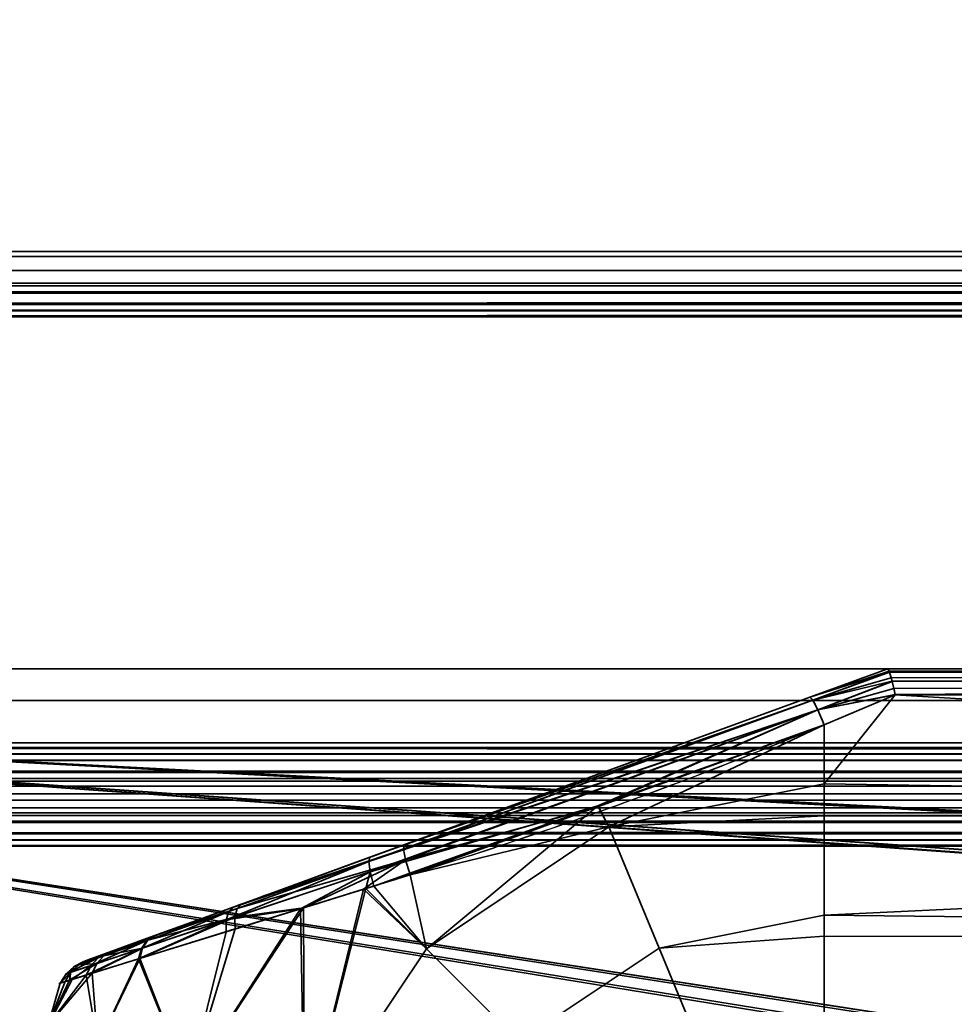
# Model space of a CAD drawing. Header units: millimetres. Extents: x -603 to 3703, y -115 to 249.
# Tile 424 of 656: x 1081 to 1125, y 55 to 102. Entities that reach past the tile are written whole.
import ezdxf

# ---------------------------------------------------------------- set-up
doc = ezdxf.new("R2010")
doc.units = ezdxf.units.MM
doc.layers.add('152', color=7, linetype='Continuous', true_color=0xffffff)

# ---------------------------------------------------------------- blocks, each defined once
blk = doc.blocks.new('UG_SURFACE_002')
at = {"layer": '152', "color": 252, "linetype": 'Continuous', "lineweight": 35}
for points in [[(2165, -13.3, 2212.25), (2165, 230.4, 2212.25), (835, 230.4, 2212.25), (835, -13.3, 2212.25)], [(985, -13.3, 2062.25), (985, 230.4, 2062.25), (2015, 230.4, 2062.25), (2015, -13.3, 2062.25)]]:
    blk.add_3dface(points, dxfattribs=at)
blk = doc.blocks.new('UG_SURFACE_090')
at = {"layer": '152', "color": 43, "linetype": 'Continuous', "lineweight": 35}
for points in [[(1118.316, 69.659, 1116.438), (1122, 71, 1115.949), (1122, 71, 1092.051), (1118.316, 69.659, 1091.562)], [(1122.07, 70.888, 1116.66), (1122.002, 71, 1116), (1118.316, 69.659, 1116.438)], [(1122.002, 71, 1116), (1122, 71, 1115.949), (1118.316, 69.659, 1116.438)], [(1118.316, 69.659, 1091.562), (1122.002, 71, 1092), (1122.07, 70.888, 1091.34)], [(1118.316, 69.659, 1091.562), (1122, 71, 1092.051), (1122.002, 71, 1092)], [(1122.081, 70.853, 1116.723), (1122.07, 70.888, 1116.66), (1118.316, 69.659, 1116.438)], [(1118.316, 69.659, 1091.562), (1122.07, 70.888, 1091.34), (1122.081, 70.853, 1091.277)], [(1118.316, 69.659, 1116.438), (1118.46, 69.517, 1117.27), (1122.081, 70.853, 1116.723)], [(1122.081, 70.853, 1091.277), (1118.46, 69.517, 1090.73), (1118.316, 69.659, 1091.562)], [(1122.087, 70.835, 1116.757), (1122.081, 70.853, 1116.723), (1118.46, 69.517, 1117.27)], [(1118.46, 69.517, 1090.73), (1122.081, 70.853, 1091.277), (1122.087, 70.835, 1091.243)], [(1122.169, 70.566, 1117.244), (1122.087, 70.835, 1116.757), (1118.46, 69.517, 1117.27)], [(1118.46, 69.517, 1090.73), (1122.087, 70.835, 1091.243), (1122.169, 70.566, 1090.757)], [(1217, 71, 1116), (1217, 71, 1092), (1122, 71, 1092.051), (1122, 71, 1115.949)], [(1217, 71, 1092), (1122.002, 71, 1092), (1122, 71, 1092.051)], [(1122, 71, 1115.949), (1122.002, 71, 1116), (1217, 71, 1116)], [(1217, 71, 1116), (1122.002, 71, 1116), (1122.07, 70.888, 1116.66)], [(1122.07, 70.888, 1091.34), (1122.002, 71, 1092), (1217, 71, 1092)], [(1122.07, 70.888, 1116.66), (1122.081, 70.853, 1116.723), (1217, 71, 1116)], [(1217, 71, 1092), (1122.081, 70.853, 1091.277), (1122.07, 70.888, 1091.34)], [(1217, 71, 1116), (1122.081, 70.853, 1116.723), (1122.087, 70.835, 1116.757)], [(1122.087, 70.835, 1091.243), (1122.081, 70.853, 1091.277), (1217, 71, 1092)], [(1122.087, 70.835, 1116.757), (1217, 70.847, 1116.764), (1217, 71, 1116)], [(1217, 71, 1092), (1217, 70.847, 1091.236), (1122.087, 70.835, 1091.243)], [(1217, 70.846, 1116.768), (1217, 70.847, 1116.764), (1122.087, 70.835, 1116.757)], [(1122.169, 70.566, 1090.757), (1122.087, 70.835, 1091.243), (1217, 70.847, 1091.236)], [(1217, 70.846, 1116.768), (1122.087, 70.835, 1116.757), (1122.169, 70.566, 1117.244)], [(1217, 70.847, 1091.236), (1122.206, 70.416, 1090.621), (1122.169, 70.566, 1090.757)], [(1122.169, 70.566, 1117.244), (1122.206, 70.416, 1117.379), (1217, 70.846, 1116.768)], [(1122.21, 70.399, 1090.607), (1122.206, 70.416, 1090.621), (1217, 70.847, 1091.236)], [(1217, 70.846, 1116.768), (1122.206, 70.416, 1117.379), (1122.21, 70.399, 1117.393)], [(1217, 70.847, 1091.236), (1217, 70.846, 1091.232), (1122.21, 70.399, 1090.607)], [(1122.21, 70.399, 1117.393), (1217, 70.415, 1117.411), (1217, 70.846, 1116.768)], [(1217, 70.846, 1091.232), (1217, 70.415, 1090.589), (1122.21, 70.399, 1090.607)], [(1122.206, 70.416, 1117.379), (1122.169, 70.566, 1117.244), (1118.46, 69.517, 1117.27)], [(1118.46, 69.517, 1090.73), (1122.169, 70.566, 1090.757), (1122.206, 70.416, 1090.621)], [(1118.46, 69.517, 1117.27), (1118.703, 69.056, 1117.949), (1122.206, 70.416, 1117.379)], [(1122.206, 70.416, 1090.621), (1118.703, 69.056, 1090.051), (1118.46, 69.517, 1090.73)], [(1122.21, 70.399, 1117.393), (1122.206, 70.416, 1117.379), (1118.703, 69.056, 1117.949)], [(1118.703, 69.056, 1090.051), (1122.206, 70.416, 1090.621), (1122.21, 70.399, 1090.607)], [(1122.289, 70.067, 1117.692), (1122.21, 70.399, 1117.393), (1118.703, 69.056, 1117.949)], [(1118.703, 69.056, 1090.051), (1122.21, 70.399, 1090.607), (1122.289, 70.067, 1090.308)], [(1217, 70.41, 1117.419), (1217, 70.415, 1117.411), (1122.21, 70.399, 1117.393)], [(1122.289, 70.067, 1090.308), (1122.21, 70.399, 1090.607), (1217, 70.415, 1090.589)], [(1217, 70.41, 1117.419), (1122.21, 70.399, 1117.393), (1122.289, 70.067, 1117.692)], [(1217, 70.415, 1090.589), (1122.35, 69.783, 1090.16), (1122.289, 70.067, 1090.308)], [(1122.289, 70.067, 1117.692), (1122.35, 69.783, 1117.84), (1217, 70.41, 1117.419)], [(1122.353, 69.769, 1090.154), (1122.35, 69.783, 1090.16), (1217, 70.415, 1090.589)], [(1217, 70.41, 1117.419), (1122.35, 69.783, 1117.84), (1122.353, 69.769, 1117.846)], [(1217, 70.415, 1090.589), (1217, 70.41, 1090.581), (1122.353, 69.769, 1090.154)], [(1122.353, 69.769, 1117.846), (1217, 69.769, 1117.846), (1217, 70.41, 1117.419)], [(1217, 70.41, 1090.581), (1217, 69.769, 1090.154), (1122.353, 69.769, 1090.154)], [(1118.703, 69.056, 1117.949), (1122.35, 69.783, 1117.84), (1122.289, 70.067, 1117.692)], [(1122.289, 70.067, 1090.308), (1122.35, 69.783, 1090.16), (1118.703, 69.056, 1090.051)], [(1122.353, 69.769, 1117.846), (1122.35, 69.783, 1117.84), (1118.703, 69.056, 1117.949)], [(1118.703, 69.056, 1090.051), (1122.35, 69.783, 1090.16), (1122.353, 69.769, 1090.154)], [(1118.703, 69.056, 1117.949), (1119, 68.361, 1118.352), (1122.353, 69.769, 1117.846)], [(1122.353, 69.769, 1090.154), (1119, 68.361, 1089.648), (1118.703, 69.056, 1090.051)], [(1217, 64.025, 1089), (1119, 65.568, 1089.082), (1122.353, 69.769, 1090.154)], [(1119, 65.568, 1089.082), (1119, 68.361, 1089.648), (1122.353, 69.769, 1090.154)], [(1122.353, 69.769, 1117.846), (1119, 65.568, 1118.918), (1217, 64.025, 1119)], [(1122.353, 69.769, 1117.846), (1119, 68.361, 1118.352), (1119, 65.568, 1118.918)], [(1217, 64.025, 1119), (1217, 69.769, 1117.846), (1122.353, 69.769, 1117.846)], [(1122.353, 69.769, 1090.154), (1217, 69.769, 1090.154), (1217, 64.025, 1089)], [(1118.46, 69.517, 1090.73), (1097.487, 61.9, 1091.085), (1097.549, 62.1, 1091.876)], [(1097.487, 61.9, 1091.085), (1118.46, 69.517, 1090.73), (1118.703, 69.056, 1090.051)], [(1097.549, 62.1, 1091.876), (1118.316, 69.659, 1091.562), (1118.46, 69.517, 1090.73)], [(1099.166, 62.689, 1116.361), (1118.316, 69.659, 1116.438), (1118.316, 69.659, 1091.562), (1097.549, 62.1, 1091.876)], [(1118.703, 69.056, 1117.949), (1118.46, 69.517, 1117.27), (1099.136, 62.488, 1117.182)], [(1099.166, 62.689, 1116.361), (1099.136, 62.488, 1117.182), (1118.46, 69.517, 1117.27)], [(1118.46, 69.517, 1117.27), (1118.316, 69.659, 1116.438), (1099.166, 62.689, 1116.361)], [(1118.703, 69.056, 1090.051), (1097.551, 61.419, 1090.427), (1097.487, 61.9, 1091.085)], [(1097.551, 61.419, 1090.427), (1118.703, 69.056, 1090.051), (1108.309, 64.529, 1089.831)], [(1099.136, 62.488, 1117.182), (1099.233, 61.986, 1117.857), (1118.703, 69.056, 1117.949)], [(1118.703, 69.056, 1117.949), (1099.233, 61.986, 1117.857), (1108.345, 64.501, 1118.304)], [(1118.703, 69.056, 1090.051), (1119, 68.361, 1089.648), (1108.309, 64.529, 1089.831)], [(1108.345, 64.501, 1118.304), (1119, 68.361, 1118.352), (1118.703, 69.056, 1117.949)], [(1108.833, 63.546, 1089.082), (1108.309, 64.529, 1089.831), (1119, 68.361, 1089.648)], [(1119, 68.361, 1118.352), (1108.345, 64.501, 1118.304), (1108.833, 63.546, 1118.918)], [(1119, 68.361, 1089.648), (1119, 65.568, 1089.082), (1108.833, 63.546, 1089.082)], [(1108.833, 63.546, 1118.918), (1119, 65.568, 1118.918), (1119, 68.361, 1118.352)], [(1108.833, 63.546, 1089.082), (1119, 65.568, 1089.082), (1119, 64.051, 1089.242)], [(1119, 64.051, 1118.758), (1119, 65.568, 1118.918), (1108.833, 63.546, 1118.918)], [(1217, 64.025, 1089), (1119, 64.051, 1089.242), (1119, 65.568, 1089.082)], [(1119, 65.568, 1118.918), (1119, 64.051, 1118.758), (1217, 64.025, 1119)], [(1108.309, 64.529, 1089.831), (1097.728, 60.737, 1090.011), (1097.551, 61.419, 1090.427)], [(1100.214, 57.786, 1089.082), (1097.728, 60.737, 1090.011), (1108.309, 64.529, 1089.831)], [(1099.233, 61.986, 1117.857), (1099.441, 61.275, 1118.263), (1108.345, 64.501, 1118.304)], [(1108.833, 63.546, 1118.918), (1108.345, 64.501, 1118.304), (1099.441, 61.275, 1118.263)], [(1108.309, 64.529, 1089.831), (1108.833, 63.546, 1089.082), (1100.214, 57.786, 1089.082)], [(1108.833, 63.546, 1118.918), (1111.207, 57.815, 1118.266), (1119, 59.365, 1118.266), (1119, 64.051, 1118.758)], [(1119, 64.051, 1089.242), (1119, 59.365, 1089.734), (1111.207, 57.815, 1089.734), (1108.833, 63.546, 1089.082)], [(1217, 64.025, 1119), (1119, 64.051, 1118.758), (1119, 59.365, 1118.266)], [(1119, 59.365, 1089.734), (1119, 64.051, 1089.242), (1217, 64.025, 1089)], [(1119, 59.365, 1118.266), (1217, 58.277, 1117.865), (1217, 64.025, 1119)], [(1217, 64.025, 1089), (1217, 58.277, 1090.135), (1119, 59.365, 1089.734)], [(1099.441, 61.275, 1118.263), (1100.214, 57.786, 1118.918), (1108.833, 63.546, 1118.918)], [(1111.207, 57.815, 1089.734), (1104.6, 53.4, 1089.734), (1100.214, 57.786, 1089.082), (1108.833, 63.546, 1089.082)], [(1108.833, 63.546, 1118.918), (1100.214, 57.786, 1118.918), (1104.6, 53.4, 1118.266), (1111.207, 57.815, 1118.266)], [(1087.402, 58.407, 1111.613), (1091.485, 59.894, 1114.336), (1099.166, 62.689, 1116.361), (1091.101, 59.754, 1093.847)], [(1099.166, 62.689, 1116.361), (1097.549, 62.1, 1091.876), (1091.101, 59.754, 1093.847)], [(1091.485, 59.894, 1114.336), (1091.271, 59.687, 1114.964), (1099.136, 62.488, 1117.182)], [(1099.233, 61.986, 1117.857), (1099.136, 62.488, 1117.182), (1091.271, 59.687, 1114.964)], [(1099.136, 62.488, 1117.182), (1099.166, 62.689, 1116.361), (1091.485, 59.894, 1114.336)], [(1097.487, 61.9, 1091.085), (1097.551, 61.419, 1090.427), (1090.756, 59.141, 1092.691)], [(1090.756, 59.141, 1092.691), (1090.875, 59.546, 1093.233), (1097.487, 61.9, 1091.085)], [(1097.487, 61.9, 1091.085), (1090.875, 59.546, 1093.233), (1091.101, 59.754, 1093.847)], [(1091.101, 59.754, 1093.847), (1097.549, 62.1, 1091.876), (1097.487, 61.9, 1091.085)], [(1099.233, 61.986, 1117.857), (1091.164, 59.278, 1115.516), (1094.408, 59.716, 1116.839)], [(1091.271, 59.687, 1114.964), (1091.164, 59.278, 1115.516), (1099.233, 61.986, 1117.857)], [(1094.408, 59.716, 1116.839), (1097.239, 60.593, 1117.64), (1099.233, 61.986, 1117.857)], [(1097.239, 60.593, 1117.64), (1099.441, 61.275, 1118.263), (1099.233, 61.986, 1117.857)], [(1090.756, 59.141, 1092.691), (1097.551, 61.419, 1090.427), (1094.274, 59.671, 1091.138)], [(1097.551, 61.419, 1090.427), (1097.349, 60.62, 1090.135), (1094.274, 59.671, 1091.138)], [(1097.551, 61.419, 1090.427), (1097.728, 60.737, 1090.011), (1097.349, 60.62, 1090.135)], [(1099.441, 61.275, 1118.263), (1097.239, 60.593, 1117.64), (1100.214, 57.786, 1118.918)], [(1094.454, 49.167, 1089.082), (1094.274, 59.671, 1091.138), (1097.349, 60.62, 1090.135)], [(1097.239, 60.593, 1117.64), (1094.408, 59.716, 1116.839), (1094.454, 49.167, 1118.918)], [(1097.349, 60.62, 1090.135), (1100.214, 57.786, 1089.082), (1094.454, 49.167, 1089.082)], [(1094.454, 49.167, 1118.918), (1100.214, 57.786, 1118.918), (1097.239, 60.593, 1117.64)], [(1100.214, 57.786, 1089.082), (1097.349, 60.62, 1090.135), (1097.728, 60.737, 1090.011)], [(1091.101, 59.754, 1093.847), (1085.381, 57.672, 1109.074), (1087.402, 58.407, 1111.613)], [(1085.381, 57.672, 1109.074), (1091.101, 59.754, 1093.847), (1087.346, 58.387, 1096.441)], [(1090.875, 59.546, 1093.233), (1090.756, 59.141, 1092.691), (1086.75, 57.795, 1095.602)], [(1086.75, 57.795, 1095.602), (1087.001, 58.166, 1096.001), (1090.875, 59.546, 1093.233)], [(1090.875, 59.546, 1093.233), (1087.001, 58.166, 1096.001), (1087.346, 58.387, 1096.441)], [(1087.402, 58.407, 1111.613), (1087.059, 58.186, 1112.056), (1091.271, 59.687, 1114.964)], [(1091.164, 59.278, 1115.516), (1091.271, 59.687, 1114.964), (1087.059, 58.186, 1112.056)], [(1087.346, 58.387, 1096.441), (1091.101, 59.754, 1093.847), (1090.875, 59.546, 1093.233)], [(1091.271, 59.687, 1114.964), (1091.485, 59.894, 1114.336), (1087.402, 58.407, 1111.613)], [(1088.974, 51.437, 1116.99), (1094.408, 59.716, 1116.839), (1091.18, 58.716, 1115.926)], [(1094.408, 59.716, 1116.839), (1088.974, 51.437, 1116.99), (1094.454, 49.167, 1118.918)], [(1094.454, 49.167, 1089.082), (1088.974, 51.437, 1091.01), (1094.274, 59.671, 1091.138)], [(1090.759, 58.586, 1092.285), (1094.274, 59.671, 1091.138), (1088.974, 51.437, 1091.01)], [(1094.274, 59.671, 1091.138), (1090.759, 58.586, 1092.285), (1090.756, 59.141, 1092.691)], [(1091.164, 59.278, 1115.516), (1091.18, 58.716, 1115.926), (1094.408, 59.716, 1116.839)], [(1086.613, 57.308, 1095.278), (1086.75, 57.795, 1095.602), (1090.756, 59.141, 1092.691)], [(1090.756, 59.141, 1092.691), (1090.759, 58.586, 1092.285), (1086.613, 57.308, 1095.278)], [(1086.675, 57.327, 1112.784), (1091.18, 58.716, 1115.926), (1091.164, 59.278, 1115.516)], [(1091.164, 59.278, 1115.516), (1086.809, 57.815, 1112.458), (1086.675, 57.327, 1112.784)], [(1087.059, 58.186, 1112.056), (1086.809, 57.815, 1112.458), (1091.164, 59.278, 1115.516)], [(1111.207, 57.815, 1089.734), (1119, 59.365, 1089.734), (1119, 58.376, 1090.305)], [(1119, 58.376, 1117.695), (1119, 59.365, 1118.266), (1111.207, 57.815, 1118.266)], [(1217, 58.277, 1090.135), (1119, 58.376, 1090.305), (1119, 59.365, 1089.734)], [(1119, 59.365, 1118.266), (1119, 58.376, 1117.695), (1217, 58.277, 1117.865)], [(1086.613, 57.308, 1095.278), (1090.759, 58.586, 1092.285), (1088.974, 51.437, 1091.01)], [(1088.974, 51.437, 1116.99), (1091.18, 58.716, 1115.926), (1086.675, 57.327, 1112.784)], [(1087.346, 58.387, 1096.441), (1085.128, 57.58, 1099.384), (1084.033, 57.181, 1102.998), (1084.242, 57.257, 1106.238)], [(1084.242, 57.257, 1106.238), (1085.381, 57.672, 1109.074), (1087.346, 58.387, 1096.441)], [(1087.001, 58.166, 1096.001), (1086.75, 57.795, 1095.602), (1084.372, 56.992, 1098.879)], [(1084.372, 56.992, 1098.879), (1084.709, 57.348, 1099.121), (1087.001, 58.166, 1096.001)], [(1087.001, 58.166, 1096.001), (1084.709, 57.348, 1099.121), (1085.128, 57.58, 1099.384)], [(1085.381, 57.672, 1109.074), (1084.97, 57.441, 1109.363), (1087.059, 58.186, 1112.056)], [(1086.809, 57.815, 1112.458), (1087.059, 58.186, 1112.056), (1084.97, 57.441, 1109.363)], [(1085.128, 57.58, 1099.384), (1087.346, 58.387, 1096.441), (1087.001, 58.166, 1096.001)], [(1087.059, 58.186, 1112.056), (1087.402, 58.407, 1111.613), (1085.381, 57.672, 1109.074)], [(1111.207, 57.815, 1118.266), (1113.274, 52.824, 1115.147), (1119, 53.963, 1115.147), (1119, 58.376, 1117.695)], [(1119, 58.376, 1090.305), (1119, 53.963, 1092.853), (1113.274, 52.824, 1092.853), (1111.207, 57.815, 1089.734)], [(1217, 58.277, 1117.865), (1119, 58.376, 1117.695), (1119, 53.963, 1115.147)], [(1119, 53.963, 1092.853), (1119, 58.376, 1090.305), (1217, 58.277, 1090.135)], [(1119, 53.963, 1115.147), (1217, 53.402, 1114.615), (1217, 58.277, 1117.865)], [(1217, 58.277, 1090.135), (1217, 53.402, 1093.385), (1119, 53.963, 1092.853)], [(1084.142, 56.541, 1098.674), (1084.372, 56.992, 1098.879), (1086.75, 57.795, 1095.602)], [(1086.75, 57.795, 1095.602), (1086.613, 57.308, 1095.278), (1084.142, 56.541, 1098.674)], [(1084.97, 57.441, 1109.363), (1085.381, 57.672, 1109.074), (1084.242, 57.257, 1106.238)], [(1084.424, 56.629, 1109.854), (1086.675, 57.327, 1112.784), (1086.809, 57.815, 1112.458)], [(1086.809, 57.815, 1112.458), (1084.643, 57.084, 1109.63), (1084.424, 56.629, 1109.854)], [(1084.97, 57.441, 1109.363), (1084.643, 57.084, 1109.63), (1086.809, 57.815, 1112.458)], [(1104.6, 53.4, 1089.734), (1100.185, 46.793, 1089.734), (1094.454, 49.167, 1089.082), (1100.214, 57.786, 1089.082)], [(1100.214, 57.786, 1118.918), (1094.454, 49.167, 1118.918), (1100.185, 46.793, 1118.266), (1104.6, 53.4, 1118.266)], [(1113.274, 52.824, 1092.853), (1108.42, 49.58, 1092.853), (1104.6, 53.4, 1089.734), (1111.207, 57.815, 1089.734)], [(1111.207, 57.815, 1118.266), (1104.6, 53.4, 1118.266), (1108.42, 49.58, 1115.147), (1113.274, 52.824, 1115.147)], [(1084.709, 57.348, 1099.121), (1084.372, 56.992, 1098.879), (1083.195, 56.594, 1102.889)], [(1083.195, 56.594, 1102.889), (1083.575, 56.943, 1102.941), (1084.709, 57.348, 1099.121)], [(1084.709, 57.348, 1099.121), (1083.575, 56.943, 1102.941), (1084.033, 57.181, 1102.998)], [(1084.033, 57.181, 1102.998), (1083.575, 56.943, 1102.941), (1083.791, 57.02, 1106.364)], [(1084.242, 57.257, 1106.238), (1083.791, 57.02, 1106.364), (1084.97, 57.441, 1109.363)], [(1084.643, 57.084, 1109.63), (1084.97, 57.441, 1109.363), (1083.791, 57.02, 1106.364)], [(1083.791, 57.02, 1106.364), (1084.242, 57.257, 1106.238), (1084.033, 57.181, 1102.998)], [(1084.033, 57.181, 1102.998), (1085.128, 57.58, 1099.384), (1084.709, 57.348, 1099.121)], [(1084.142, 56.541, 1098.674), (1086.613, 57.308, 1095.278), (1084.692, 53.211, 1095.183)], [(1084.692, 53.211, 1112.817), (1086.675, 57.327, 1112.784), (1084.424, 56.629, 1109.854)], [(1086.675, 57.327, 1112.784), (1084.692, 53.211, 1112.817), (1088.974, 51.437, 1116.99)], [(1088.974, 51.437, 1091.01), (1084.692, 53.211, 1095.183), (1086.613, 57.308, 1095.278)], [(1083.484, 56.335, 1100.914), (1083.195, 56.594, 1102.889), (1084.372, 56.992, 1098.879)], [(1083.575, 56.943, 1102.941), (1083.195, 56.594, 1102.889), (1083.419, 56.67, 1106.481)], [(1084.643, 57.084, 1109.63), (1083.419, 56.67, 1106.481), (1083.353, 56.295, 1107.104)], [(1083.353, 56.295, 1107.104), (1084.424, 56.629, 1109.854), (1084.643, 57.084, 1109.63)], [(1083.791, 57.02, 1106.364), (1083.419, 56.67, 1106.481), (1084.643, 57.084, 1109.63)], [(1083.419, 56.67, 1106.481), (1083.791, 57.02, 1106.364), (1083.575, 56.943, 1102.941)], [(1084.372, 56.992, 1098.879), (1084.142, 56.541, 1098.674), (1083.484, 56.335, 1100.914)], [(1082.348, 54.182, 1107.119), (1084.692, 53.211, 1112.817), (1084.424, 56.629, 1109.854)], [(1084.424, 56.629, 1109.854), (1083.353, 56.295, 1107.104), (1082.348, 54.182, 1107.119)], [(1082.348, 54.182, 1100.881), (1083.484, 56.335, 1100.914), (1084.142, 56.541, 1098.674)], [(1084.142, 56.541, 1098.674), (1084.692, 53.211, 1095.183), (1082.348, 54.182, 1100.881)], [(1082.916, 56.158, 1102.843), (1083.484, 56.335, 1100.914), (1082.348, 54.182, 1100.881)], [(1082.348, 54.182, 1107.119), (1083.353, 56.295, 1107.104), (1083.15, 56.231, 1106.582)], [(1082.916, 56.158, 1102.843), (1083.15, 56.231, 1106.582), (1083.419, 56.67, 1106.481)], [(1083.419, 56.67, 1106.481), (1083.195, 56.594, 1102.889), (1082.916, 56.158, 1102.843)], [(1083.484, 56.335, 1100.914), (1082.916, 56.158, 1102.843), (1083.195, 56.594, 1102.889)], [(1083.419, 56.67, 1106.481), (1083.15, 56.231, 1106.582), (1083.353, 56.295, 1107.104)], [(1082.348, 54.182, 1107.119), (1083.15, 56.231, 1106.582), (1082.916, 56.158, 1102.843)], [(1082.916, 56.158, 1102.843), (1082.348, 54.182, 1100.881), (1082.348, 54.182, 1107.119)]]:
    blk.add_3dface(points, dxfattribs=at)
blk = doc.blocks.new('UG_SURFACE_111')
at = {"layer": '152', "color": 7, "linetype": 'Continuous', "lineweight": 35}
for points in [[(1958.65, 11.15, 2003.9), (1958.65, 229.15, 2003.9), (1041.35, 229.15, 2003.9), (1041.35, 11.15, 2003.9)], [(1041.5, 11.15, 2003.75), (1041.5, 229.15, 2003.75), (1958.5, 229.15, 2003.75), (1958.5, 11.15, 2003.75)]]:
    blk.add_3dface(points, dxfattribs=at)
blk = doc.blocks.new('UG_SURFACE_112')
at = {"layer": '152', "color": 41, "linetype": 'Continuous', "lineweight": 35}
for points in [[(1019.35, 67.5, 2025.9), (1980.65, 67.5, 2025.9), (1980.65, 229.15, 2025.9), (1019.35, 229.15, 2025.9)], [(1958.65, 229.15, 2003.9), (1958.65, 11.15, 2003.9), (1041.35, 11.15, 2003.9), (1041.35, 229.15, 2003.9)], [(1975.5, 71, 2020.75), (1975.5, 67.5, 2020.75), (1024.5, 67.5, 2020.75), (1024.5, 71, 2020.75)], [(1972.5, 71, 2017.75), (1975.5, 71, 2020.75), (1024.5, 71, 2020.75), (1027.5, 71, 2017.75)], [(1972.5, 19, 2017.75), (1972.5, 71, 2017.75), (1027.5, 71, 2017.75), (1027.5, 19, 2017.75)], [(1975.5, 67.5, 2020.75), (1980.65, 67.5, 2025.9), (1019.35, 67.5, 2025.9), (1024.5, 67.5, 2020.75)]]:
    blk.add_3dface(points, dxfattribs=at)
blk = doc.blocks.new('UG_SURFACE_128')
at = {"layer": '152', "color": 252, "linetype": 'Continuous', "lineweight": 35}
for points in [[(1026, 69.5, 2020.25), (1312.3, 22.801, 2020.25), (1314.8, 22.801, 2020.25)], [(1026, 69.5, 2020.25), (1093.7, 22.801, 2020.25), (1312.3, 22.801, 2020.25)], [(1026, 69.5, 2020.25), (1091.2, 22.801, 2020.25), (1093.7, 22.801, 2020.25)], [(1026, 69.5, 2020.25), (1079.8, 22.801, 2020.25), (1091.2, 22.801, 2020.25)], [(1026, 69.5, 2020.25), (1326.2, 22.801, 2020.25), (1328.7, 22.801, 2020.25)], [(1314.8, 22.801, 2020.25), (1326.2, 22.801, 2020.25), (1026, 69.5, 2020.25)], [(1328.7, 22.801, 2020.25), (1671.3, 22.801, 2020.25), (1026, 69.5, 2020.25)], [(1974, 69.5, 2020.25), (1026, 69.5, 2020.25), (1671.3, 22.801, 2020.25), (1673.8, 22.801, 2020.25)], [(1974, 69.5, 2018.75), (1026, 69.5, 2018.75), (1026, 69.5, 2020.25), (1974, 69.5, 2020.25)], [(1026, 69.5, 2018.75), (1091.2, 22.801, 2018.75), (1079.8, 22.801, 2018.75)], [(1026, 69.5, 2018.75), (1908.8, 22.801, 2018.75), (1906.3, 22.801, 2018.75)], [(1026, 69.5, 2018.75), (1312.3, 22.801, 2018.75), (1093.7, 22.801, 2018.75)], [(1026, 69.5, 2018.75), (1685.2, 22.801, 2018.75), (1673.8, 22.801, 2018.75)], [(1026, 69.5, 2018.75), (1920.2, 22.801, 2018.75), (1908.8, 22.801, 2018.75)], [(1906.3, 22.801, 2018.75), (1687.7, 22.801, 2018.75), (1026, 69.5, 2018.75)], [(1093.7, 22.801, 2018.75), (1091.2, 22.801, 2018.75), (1026, 69.5, 2018.75)], [(1687.7, 22.801, 2018.75), (1685.2, 22.801, 2018.75), (1026, 69.5, 2018.75)], [(1026, 69.5, 2018.75), (1326.2, 22.801, 2018.75), (1314.8, 22.801, 2018.75)], [(1314.8, 22.801, 2018.75), (1312.3, 22.801, 2018.75), (1026, 69.5, 2018.75)], [(1026, 69.5, 2018.75), (1671.3, 22.801, 2018.75), (1328.7, 22.801, 2018.75)], [(1673.8, 22.801, 2018.75), (1671.3, 22.801, 2018.75), (1026, 69.5, 2018.75)], [(1328.7, 22.801, 2018.75), (1326.2, 22.801, 2018.75), (1026, 69.5, 2018.75)], [(1026, 69.5, 2018.75), (1974, 69.5, 2018.75), (1922.7, 22.801, 2018.75), (1920.2, 22.801, 2018.75)]]:
    blk.add_3dface(points, dxfattribs=at)
blk = doc.blocks.new('UG_SURFACE_152')
at = {"layer": '152', "color": 252, "linetype": 'Continuous', "lineweight": 35}
for points in [[(995, 89.2, 2050.25), (2005, 89.2, 2050.25), (2005, 90.7, 2050.25), (995, 90.7, 2050.25)], [(1011.92, 90.7, 2033.33), (995, 90.7, 2050.25), (2005, 90.7, 2050.25), (1988.08, 90.7, 2033.33)], [(1986.901, 90.466, 2032.151), (1013.099, 90.466, 2032.151), (1011.92, 90.7, 2033.33), (1988.08, 90.7, 2033.33)], [(1985.902, 89.798, 2031.152), (1014.098, 89.798, 2031.152), (1013.099, 90.466, 2032.151), (1986.901, 90.466, 2032.151)], [(1985.234, 88.799, 2030.484), (1014.766, 88.799, 2030.484), (1014.098, 89.798, 2031.152), (1985.902, 89.798, 2031.152)], [(1011.92, 89.2, 2033.33), (1988.08, 89.2, 2033.33), (2005, 89.2, 2050.25), (995, 89.2, 2050.25)], [(1988.08, 89.2, 2033.33), (1011.92, 89.2, 2033.33), (1012.525, 89.08, 2032.725), (1987.475, 89.08, 2032.725)], [(1987.475, 89.08, 2032.725), (1012.525, 89.08, 2032.725), (1013.037, 88.737, 2032.213), (1986.963, 88.737, 2032.213)], [(1014.941, 88.221, 2030.309), (1014.766, 88.799, 2030.484), (1985.234, 88.799, 2030.484)], [(1014.941, 88.221, 2030.309), (1985.234, 88.799, 2030.484), (1985.059, 88.221, 2030.309)], [(1986.963, 88.737, 2032.213), (1013.037, 88.737, 2032.213), (1013.38, 88.225, 2031.87), (1986.62, 88.225, 2031.87)], [(1986.53, 87.928, 2031.78), (1013.38, 88.225, 2031.87), (1013.47, 87.928, 2031.78)], [(1986.53, 87.928, 2031.78), (1986.62, 88.225, 2031.87), (1013.38, 88.225, 2031.87)], [(1013.47, 87.928, 2031.78), (1986.5, 87.62, 2031.75), (1986.53, 87.928, 2031.78)], [(1013.47, 87.928, 2031.78), (1013.5, 87.62, 2031.75), (1986.5, 87.62, 2031.75)], [(1985.059, 88.221, 2030.309), (1015, 87.62, 2030.25), (1014.941, 88.221, 2030.309)], [(1985.059, 88.221, 2030.309), (1985, 87.62, 2030.25), (1015, 87.62, 2030.25)], [(1013.5, 67.28, 2031.75), (1986.5, 67.28, 2031.75), (1986.5, 87.62, 2031.75), (1013.5, 87.62, 2031.75)], [(1015, 67.28, 2030.25), (1015, 87.62, 2030.25), (1985, 87.62, 2030.25), (1985, 67.28, 2030.25)], [(1986.441, 66.679, 2031.691), (1013.5, 67.28, 2031.75), (1013.559, 66.679, 2031.691)], [(1986.441, 66.679, 2031.691), (1986.5, 67.28, 2031.75), (1013.5, 67.28, 2031.75)], [(1015.03, 66.972, 2030.22), (1015, 67.28, 2030.25), (1985, 67.28, 2030.25)], [(1015.03, 66.972, 2030.22), (1985, 67.28, 2030.25), (1984.97, 66.972, 2030.22)], [(1984.97, 66.972, 2030.22), (1984.88, 66.675, 2030.13), (1015.12, 66.675, 2030.13), (1015.03, 66.972, 2030.22)], [(1013.559, 66.679, 2031.691), (1013.734, 66.101, 2031.516), (1986.266, 66.101, 2031.516), (1986.441, 66.679, 2031.691)], [(1984.537, 66.163, 2029.787), (1015.463, 66.163, 2029.787), (1015.12, 66.675, 2030.13), (1984.88, 66.675, 2030.13)], [(1986.266, 66.101, 2031.516), (1013.734, 66.101, 2031.516), (1014.402, 65.102, 2030.848), (1985.598, 65.102, 2030.848)], [(1984.025, 65.82, 2029.275), (1015.975, 65.82, 2029.275), (1015.463, 66.163, 2029.787), (1984.537, 66.163, 2029.787)], [(1983.42, 65.7, 2028.67), (1016.58, 65.7, 2028.67), (1015.975, 65.82, 2029.275), (1984.025, 65.82, 2029.275)], [(1021.92, 65.7, 2023.33), (1016.58, 65.7, 2028.67), (1983.42, 65.7, 2028.67), (1978.08, 65.7, 2023.33)], [(1976.901, 65.466, 2022.151), (1023.099, 65.466, 2022.151), (1021.92, 65.7, 2023.33), (1978.08, 65.7, 2023.33)], [(1985.598, 65.102, 2030.848), (1014.402, 65.102, 2030.848), (1015.401, 64.434, 2029.849), (1984.599, 64.434, 2029.849)], [(1975.902, 64.798, 2021.152), (1024.098, 64.798, 2021.152), (1023.099, 65.466, 2022.151), (1976.901, 65.466, 2022.151)], [(1975.235, 63.799, 2020.484), (1024.765, 63.799, 2020.484), (1024.098, 64.798, 2021.152), (1975.902, 64.798, 2021.152)], [(1984.599, 64.434, 2029.849), (1015.401, 64.434, 2029.849), (1016.58, 64.2, 2028.67), (1983.42, 64.2, 2028.67)], [(1021.92, 64.2, 2023.33), (1978.08, 64.2, 2023.33), (1983.42, 64.2, 2028.67), (1016.58, 64.2, 2028.67)], [(1978.08, 64.2, 2023.33), (1021.92, 64.2, 2023.33), (1022.525, 64.08, 2022.725), (1977.475, 64.08, 2022.725)], [(1977.475, 64.08, 2022.725), (1022.525, 64.08, 2022.725), (1023.037, 63.737, 2022.213), (1976.963, 63.737, 2022.213)], [(1976.963, 63.737, 2022.213), (1023.037, 63.737, 2022.213), (1023.38, 63.225, 2021.87), (1976.62, 63.225, 2021.87)], [(1024.941, 63.221, 2020.309), (1024.765, 63.799, 2020.484), (1975.235, 63.799, 2020.484)], [(1024.941, 63.221, 2020.309), (1975.235, 63.799, 2020.484), (1975.059, 63.221, 2020.309)], [(1976.53, 62.928, 2021.78), (1023.38, 63.225, 2021.87), (1023.47, 62.928, 2021.78)], [(1976.53, 62.928, 2021.78), (1976.62, 63.225, 2021.87), (1023.38, 63.225, 2021.87)], [(1975.059, 63.221, 2020.309), (1025, 62.62, 2020.25), (1024.941, 63.221, 2020.309)], [(1975.059, 63.221, 2020.309), (1975, 62.62, 2020.25), (1025, 62.62, 2020.25)], [(1023.47, 62.928, 2021.78), (1976.5, 62.62, 2021.75), (1976.53, 62.928, 2021.78)], [(1023.47, 62.928, 2021.78), (1023.5, 62.62, 2021.75), (1976.5, 62.62, 2021.75)], [(1023.5, -30.22, 2021.75), (1976.5, -30.22, 2021.75), (1976.5, 62.62, 2021.75), (1023.5, 62.62, 2021.75)], [(1025, -30.22, 2020.25), (1025, 62.62, 2020.25), (1975, 62.62, 2020.25), (1975, -30.22, 2020.25)]]:
    blk.add_3dface(points, dxfattribs=at)

msp = doc.modelspace()

# ---------------------------------------------------------------- linework, layer by layer
at = {"layer": '152', "color": 252, "linetype": 'Continuous', "lineweight": -3, "true_color": 0x939598}
for p, q in [((2005, 90.7, 2050.25), (995, 90.7, 2050.25)), ((1988.08, 90.7, 2033.33), (1011.92, 90.7, 2033.33)), ((2005, 89.2, 2050.25), (995, 89.2, 2050.25)), ((1988.08, 89.2, 2033.33), (1011.92, 89.2, 2033.33)), ((1986.5, 87.62, 2031.75), (1013.5, 87.62, 2031.75)), ((1985, 87.62, 2030.25), (1015, 87.62, 2030.25)), ((1024.5, 71, 2020.75), (1975.5, 71, 2020.75)), ((1027.5, 71, 2017.75), (1972.5, 71, 2017.75)), ((1122, 71, 1115.949), (1122, 71, 1092.051)), ((1217, 71, 1092), (1122.002, 71, 1092)), ((1122.002, 71, 1116), (1217, 71, 1116)), ((1217, 69.769, 1117.846), (1122.353, 69.769, 1117.846)), ((1122.353, 69.769, 1090.154), (1217, 69.769, 1090.154)), ((1026, 69.5, 2020.25), (1974, 69.5, 2020.25)), ((1026, 69.5, 2018.75), (1974, 69.5, 2018.75)), ((1019.35, 67.5, 2025.9), (1980.65, 67.5, 2025.9)), ((1024.5, 67.5, 2020.75), (1975.5, 67.5, 2020.75)), ((1986.5, 67.28, 2031.75), (1013.5, 67.28, 2031.75)), ((1985, 67.28, 2030.25), (1015, 67.28, 2030.25)), ((1983.42, 65.7, 2028.67), (1016.58, 65.7, 2028.67)), ((1978.08, 65.7, 2023.33), (1021.92, 65.7, 2023.33)), ((1983.42, 64.2, 2028.67), (1016.58, 64.2, 2028.67)), ((1978.08, 64.2, 2023.33), (1021.92, 64.2, 2023.33)), ((1976.5, 62.62, 2021.75), (1023.5, 62.62, 2021.75)), ((1975, 62.62, 2020.25), (1025, 62.62, 2020.25))]:
    msp.add_line(p, q, dxfattribs=at)
at = {"layer": '152', "color": 252, "linetype": 'Continuous', "lineweight": -3, "true_color": 0x939598, "extrusion": (0.934658, 0.340188, 0.103375)}
msp.add_arc((-319.028, 974.617, 1181.781), 2, 285.8556, 0, dxfattribs=at)
at = {"layer": '152', "color": 252, "linetype": 'Continuous', "lineweight": -3, "true_color": 0x939598, "extrusion": (0.934658, 0.340188, -0.103375)}
msp.add_arc((-319.028, 1221.554, 953.528), 2, 0, 74.1444, dxfattribs=at)
at = {"layer": '152', "color": 252, "linetype": 'Continuous', "lineweight": -3, "true_color": 0x939598, "extrusion": (1, 0, 0)}
msp.add_arc((64, 1104, 1119), 15, 73.0972, 286.9028, dxfattribs=at)
at = {"layer": '152', "color": 252, "linetype": 'Continuous', "lineweight": -3, "true_color": 0x939598, "extrusion": (-0.34202, 0.939693, 0)}
for start_param, end_param in [(5.007398, 5.117253), (1.165933, 1.275787)]:
    msp.add_ellipse((1107.931, 65.879, 1104), major_axis=(35.717, 13), ratio=0.34202, start_param=start_param, end_param=end_param, dxfattribs=at)
at = {"layer": '152', "color": 252, "linetype": 'Continuous', "lineweight": -3, "true_color": 0x939598, "extrusion": (0.387206, -0.921993, 0)}
for start_param, end_param in [(5.007398, 5.10718), (1.176005, 1.275787)]:
    msp.add_ellipse((1108.615, 64, 1104), major_axis=(35.717, 15), ratio=0.387206, start_param=start_param, end_param=end_param, dxfattribs=at)
at = {"layer": '152', "color": 252, "linetype": 'Continuous', "lineweight": -3, "true_color": 0x939598}
for points in [[(1122, 71, 1115.949), (1122, 71, 1115.966), (1122.001, 71, 1115.983), (1122.002, 71, 1116)], [(1122.002, 71, 1092), (1122.001, 71, 1092.017), (1122, 71, 1092.034), (1122, 71, 1092.051)], [(1122.002, 71, 1116), (1122.061, 71, 1116.798), (1122.206, 70.484, 1117.548), (1122.353, 69.769, 1117.846)], [(1122.353, 69.769, 1090.154), (1122.206, 70.484, 1090.452), (1122.061, 71, 1091.202), (1122.002, 71, 1092)]]:
    msp.add_open_spline(points, degree=3, dxfattribs=at)
for points, knots in [([(1118.316, 69.659, 1091.562), (1114.985, 68.447, 1091.193), (1111.659, 67.236, 1091.147), (1105.007, 64.815, 1091.18), (1101.682, 63.605, 1091.261), (1096.703, 61.793, 1091.991), (1095.055, 61.193, 1092.344), (1091.874, 60.035, 1093.416), (1090.315, 59.467, 1094.149), (1087.534, 58.456, 1096.12), (1086.29, 58.003, 1097.38), (1084.951, 57.515, 1099.658), (1084.595, 57.386, 1100.478), (1084.114, 57.211, 1102.174), (1083.984, 57.163, 1103.077), (1083.976, 57.16, 1105.753), (1084.478, 57.343, 1107.522), (1086.264, 57.993, 1110.592), (1087.508, 58.446, 1111.855), (1090.283, 59.456, 1113.833), (1091.841, 60.023, 1114.57), (1095.021, 61.18, 1115.648), (1096.654, 61.775, 1116), (1101.629, 63.585, 1116.735), (1104.977, 64.804, 1116.82), (1111.646, 67.231, 1116.853), (1114.98, 68.445, 1116.807), (1118.316, 69.659, 1116.438)], [0, 0, 0, 0, 0.125, 0.125, 0.25, 0.25, 0.3125, 0.3125, 0.375, 0.375, 0.4375, 0.4375, 0.46875, 0.46875, 0.5, 0.5, 0.5625, 0.5625, 0.625, 0.625, 0.6875, 0.6875, 0.75, 0.75, 0.875, 0.875, 1, 1, 1, 1]), ([(1119, 68.361, 1118.352), (1117.257, 67.644, 1118.57), (1115.509, 66.939, 1118.681), (1111.999, 65.574, 1118.808), (1110.235, 64.916, 1118.824), (1106.689, 63.651, 1118.792), (1104.907, 63.044, 1118.744), (1101.329, 61.87, 1118.509), (1099.523, 61.297, 1118.319), (1095.969, 60.188, 1117.666), (1094.224, 59.651, 1117.205), (1090.847, 58.613, 1115.848), (1089.223, 58.114, 1114.949), (1086.365, 57.232, 1112.627), (1085.113, 56.843, 1111.181), (1083.356, 56.296, 1107.833), (1082.866, 56.142, 1105.944), (1082.854, 56.139, 1103.1), (1082.971, 56.175, 1102.138), (1083.42, 56.316, 1100.311), (1083.753, 56.419, 1099.43), (1084.62, 56.69, 1097.744), (1085.138, 56.851, 1096.968), (1086.322, 57.218, 1095.534), (1086.992, 57.426, 1094.873), (1089.124, 58.084, 1093.114), (1090.745, 58.582, 1092.203), (1094.114, 59.617, 1090.83), (1095.862, 60.155, 1090.359), (1101.223, 61.827, 1089.358), (1104.837, 62.991, 1089.226), (1110.195, 64.901, 1089.176), (1111.97, 65.564, 1089.192), (1115.499, 66.935, 1089.318), (1117.254, 67.642, 1089.43), (1119, 68.361, 1089.648)], [0, 0, 0, 0, 0.0625, 0.0625, 0.125, 0.125, 0.1875, 0.1875, 0.25, 0.25, 0.3125, 0.3125, 0.375, 0.375, 0.4375, 0.4375, 0.5, 0.5, 0.53125, 0.53125, 0.5625, 0.5625, 0.59375, 0.59375, 0.625, 0.625, 0.6875, 0.6875, 0.75, 0.75, 0.875, 0.875, 0.9375, 0.9375, 1, 1, 1, 1])]:
    msp.add_open_spline(points, degree=3, knots=knots, dxfattribs=at)

# ---------------------------------------------------------------- block references
for name in ['UG_SURFACE_111', 'UG_SURFACE_002', 'UG_SURFACE_112', 'UG_SURFACE_152', 'UG_SURFACE_090', 'UG_SURFACE_128']:
    msp.add_blockref(name, (0, 0), dxfattribs=at)

doc.saveas('drawing.dxf')
